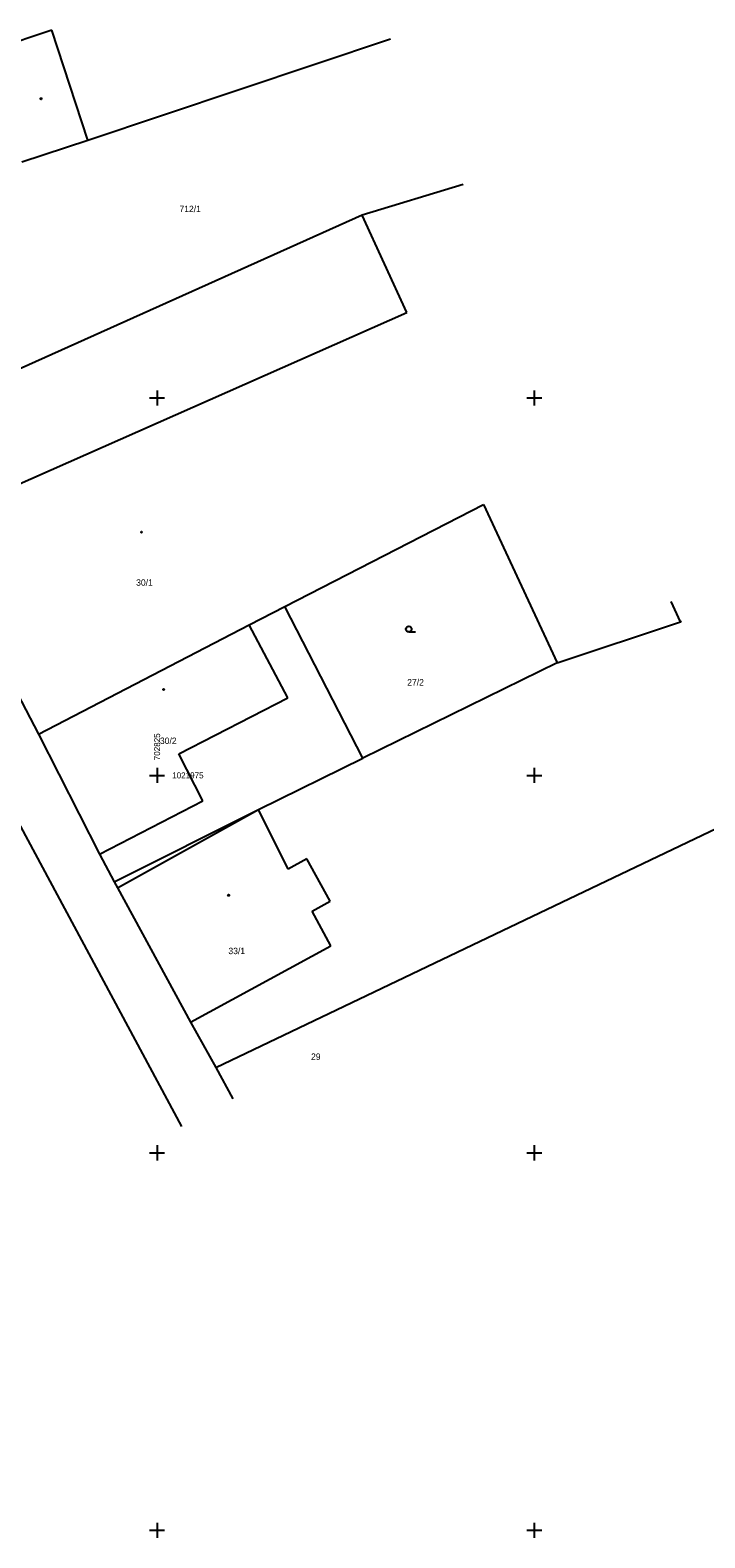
# Model space of a CAD drawing. Extents: x -703403 to -701924, y -1022520 to -1021856.
# Drawn here: x -702833.4 to -702788.7, y -1022025.5 to -1021925.6 of the extents above; entities that cross this region are included whole.
import ezdxf

# ---------------------------------------------------------------- set-up
doc = ezdxf.new("R2010")
doc.units = 0
for name, color, linetype in [('Z_hektometricka_sit', 7, 'Continuous'), ('Z_hektometricka_sit_popis', 7, 'Continuous'), ('Z_katastr_cisla_pozemkova', 7, 'Continuous'), ('Z_katastr_cisla_stavebni', 7, 'Continuous'), ('Z_katastr_hranice', 7, 'Continuous'), ('Z_katastr_vnitrni_kresba', 7, 'Continuous'), ('Z_katastr_znacky_budov', 7, 'Continuous'), ('Z_katastr_znacky_kultur', 7, 'Continuous')]:
    doc.layers.add(name, color=color, linetype=linetype)

msp = doc.modelspace()

# ---------------------------------------------------------------- linework, layer by layer
at = {"layer": 'Z_hektometricka_sit'}
for p, q in [((-702825.5, -1021950), (-702824.5, -1021950)), ((-702825, -1021949.5), (-702825, -1021950.5)), ((-702800.5, -1021950), (-702799.5, -1021950)), ((-702800, -1021949.5), (-702800, -1021950.5)), ((-702825.5, -1021975), (-702824.5, -1021975)), ((-702825, -1021974.5), (-702825, -1021975.5)), ((-702800.5, -1021975), (-702799.5, -1021975)), ((-702800, -1021974.5), (-702800, -1021975.5)), ((-702825.5, -1022000), (-702824.5, -1022000)), ((-702825, -1021999.5), (-702825, -1022000.5)), ((-702800.5, -1022000), (-702799.5, -1022000)), ((-702800, -1021999.5), (-702800, -1022000.5)), ((-702825.5, -1022025), (-702824.5, -1022025)), ((-702825, -1022024.5), (-702825, -1022025.5)), ((-702800.5, -1022025), (-702799.5, -1022025)), ((-702800, -1022024.5), (-702800, -1022025.5))]:
    msp.add_line(p, q, dxfattribs=at)
at = {"layer": 'Z_katastr_hranice'}
for p, q in [((-702829.58, -1021932.92), (-702809.534, -1021926.225)), ((-702833.97, -1021934.36), (-702829.58, -1021932.92)), ((-702804.721, -1021935.859), (-702811.4, -1021937.89)), ((-702811.4, -1021937.89), (-702842.88, -1021952.02)), ((-702847.21, -1021953.92), (-702823.381, -1021998.246)), ((-702816.53, -1021963.81), (-702803.36, -1021957.05)), ((-702803.36, -1021957.05), (-702798.48, -1021967.55)), ((-702840.13, -1021958.34), (-702832.86, -1021972.28)), ((-702818.89, -1021965.02), (-702816.53, -1021963.81)), ((-702811.37, -1021973.87), (-702816.53, -1021963.81)), ((-702790.31, -1021964.83), (-702790.918, -1021963.482)), ((-702832.86, -1021972.28), (-702818.89, -1021965.02)), ((-702798.48, -1021967.55), (-702790.31, -1021964.83)), ((-702790.254, -1021964.811), (-702790.31, -1021964.83)), ((-702798.48, -1021967.55), (-702811.37, -1021973.87)), ((-702832.86, -1021972.28), (-702828.81, -1021980.22)), ((-702818.28, -1021977.26), (-702811.37, -1021973.87)), ((-702802.11, -1021985.27), (-702784.283, -1021976.761)), ((-702827.84, -1021982.04), (-702818.28, -1021977.26)), ((-702828.81, -1021980.22), (-702827.84, -1021982.04)), ((-702827.84, -1021982.04), (-702827.63, -1021982.45)), ((-702827.63, -1021982.45), (-702822.78, -1021991.35)), ((-702821.1, -1021994.34), (-702802.11, -1021985.27)), ((-702822.78, -1021991.35), (-702821.1, -1021994.34)), ((-702821.1, -1021994.34), (-702819.989, -1021996.428))]:
    msp.add_line(p, q, dxfattribs=at)
at = {"layer": 'Z_katastr_vnitrni_kresba'}
for p, q in [((-702831.97, -1021925.64), (-702836.37, -1021927.1)), ((-702829.58, -1021932.92), (-702831.97, -1021925.64)), ((-702808.44, -1021944.33), (-702811.4, -1021937.89)), ((-702840.13, -1021958.34), (-702808.44, -1021944.33)), ((-702816.34, -1021969.87), (-702818.89, -1021965.02)), ((-702823.55, -1021973.58), (-702816.34, -1021969.87)), ((-702821.96, -1021976.68), (-702823.55, -1021973.58)), ((-702828.81, -1021980.22), (-702821.96, -1021976.68)), ((-702827.63, -1021982.45), (-702818.28, -1021977.26)), ((-702816.31, -1021981.2), (-702818.28, -1021977.26)), ((-702815.08, -1021980.52), (-702816.31, -1021981.2)), ((-702813.54, -1021983.34), (-702815.08, -1021980.52)), ((-702814.73, -1021983.99), (-702813.54, -1021983.34)), ((-702813.48, -1021986.28), (-702814.73, -1021983.99)), ((-702822.78, -1021991.35), (-702813.48, -1021986.28))]:
    msp.add_line(p, q, dxfattribs=at)
at = {"layer": 'Z_katastr_znacky_budov'}
for centre in [(-702832.692, -1021930.18), (-702826.032, -1021958.89), (-702824.562, -1021969.31), (-702820.262, -1021982.94)]:
    msp.add_circle(centre, 0.0437, dxfattribs=at)
at = {"layer": 'Z_katastr_znacky_kultur'}
msp.add_line((-702808.318, -1021965.5), (-702807.881, -1021965.5), dxfattribs=at)
msp.add_circle((-702808.318, -1021965.312), 0.187, dxfattribs=at)

# ---------------------------------------------------------------- texts
at = {"layer": 'Z_hektometricka_sit_popis'}
msp.add_text('702825', height=0.4, rotation=90, dxfattribs=at).set_placement((-702824.8, -1021974))
msp.add_text('1021975', height=0.4, dxfattribs=at).set_placement((-702824, -1021975.2))
at = {"layer": 'Z_katastr_cisla_pozemkova'}
for s, p in [('712/1', (-702823.518, -1021937.695)), ('27/2', (-702808.423, -1021969.049)), ('29', (-702814.797, -1021993.843))]:
    msp.add_text(s, height=0.425, dxfattribs=at).set_placement(p)
at = {"layer": 'Z_katastr_cisla_stavebni'}
for s, p in [('30/1', (-702826.389, -1021962.44)), ('30/2', (-702824.813, -1021972.919)), ('33/1', (-702820.274, -1021986.84))]:
    msp.add_text(s, height=0.425, dxfattribs=at).set_placement(p)

doc.saveas('drawing.dxf')
